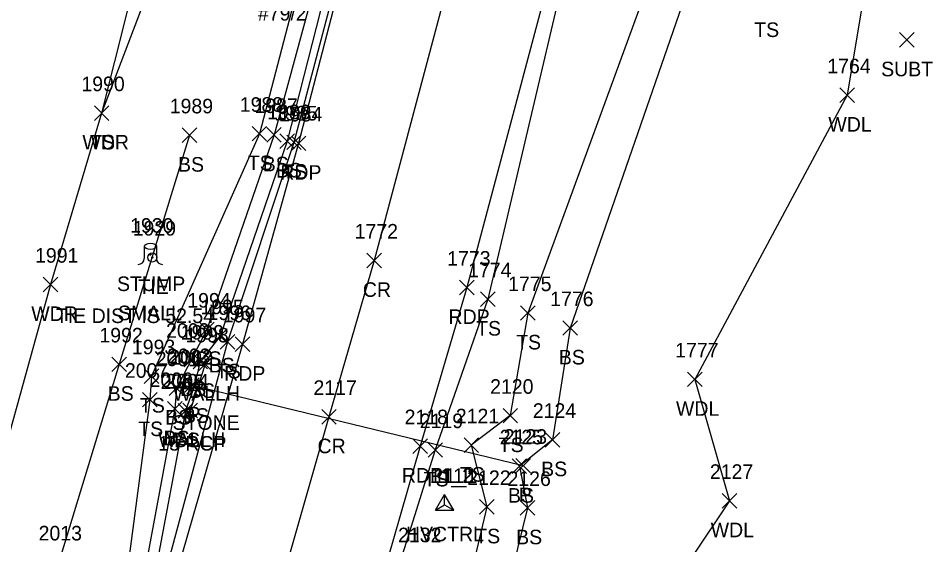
# Model space of a CAD drawing. Extents: x 1678863 to 1683592, y 407783 to 418211.
# Drawn here: x 1681072.9 to 1681198.4, y 416639 to 416711.2 of the extents above; entities that cross this region are included whole.
import ezdxf

# ---------------------------------------------------------------- set-up
doc = ezdxf.new("R2010")
doc.units = 0
for name, color, linetype in [('C_A', 7, 'Continuous'), ('C_C', 7, 'Continuous'), ('C_I', 7, 'Continuous'), ('CBP', 7, 'Continuous'), ('CPSM', 7, 'Continuous'), ('D_A', 7, 'Continuous'), ('D_C', 7, 'Continuous'), ('D_I', 7, 'Continuous'), ('D_TIC', 7, 'Continuous'), ('DCP', 7, 'Continuous'), ('DHW', 7, 'Continuous'), ('L_A', 7, 'Continuous'), ('L_C', 7, 'Continuous'), ('L_I', 7, 'Continuous'), ('L_TIC', 7, 'Continuous'), ('LAWA', 7, 'Continuous'), ('LELB', 7, 'Continuous'), ('LTS', 7, 'Continuous'), ('P_A', 7, 'Continuous'), ('P_I', 7, 'Continuous'), ('P_TIC', 7, 'Continuous'), ('PET', 7, 'Continuous'), ('PRC', 7, 'Continuous'), ('U_A', 7, 'Continuous'), ('U_C', 7, 'Continuous'), ('U_TIC', 7, 'Continuous')]:
    doc.layers.add(name, color=color, linetype=linetype)

msp = doc.modelspace()

# ---------------------------------------------------------------- linework, layer by layer
at = {"layer": 'CBP'}
for radius in [0.625, 0.0833]:
    msp.add_circle((1681091.33, 416678.38), radius, dxfattribs=at)
at = {"layer": 'CPSM'}
for p, q in [((1681130.18, 416643.72), (1681131.43, 416645.88)), ((1681130.18, 416643.72), (1681131.43, 416645.88)), ((1681130.18, 416643.72), (1681131.43, 416645.88)), ((1681130.18, 416643.72), (1681131.43, 416645.88)), ((1681130.18, 416643.72), (1681131.43, 416645.88)), ((1681132.68, 416643.72), (1681131.43, 416645.88)), ((1681131.43, 416644.44), (1681131.43, 416645.88)), ((1681132.68, 416643.72), (1681131.43, 416645.88)), ((1681131.43, 416644.44), (1681131.43, 416645.88)), ((1681132.68, 416643.72), (1681131.43, 416645.88)), ((1681131.43, 416644.44), (1681131.43, 416645.88)), ((1681132.68, 416643.72), (1681131.43, 416645.88)), ((1681131.43, 416644.44), (1681131.43, 416645.88)), ((1681132.68, 416643.72), (1681131.43, 416645.88)), ((1681131.43, 416644.44), (1681131.43, 416645.88)), ((1681130.18, 416643.72), (1681131.43, 416644.44)), ((1681130.18, 416643.72), (1681131.43, 416644.44)), ((1681130.18, 416643.72), (1681131.43, 416644.44)), ((1681130.18, 416643.72), (1681131.43, 416644.44)), ((1681130.18, 416643.72), (1681131.43, 416644.44)), ((1681131.43, 416644.44), (1681131.43, 416644.44)), ((1681131.43, 416644.44), (1681132.68, 416643.72)), ((1681131.43, 416644.44), (1681131.43, 416644.44)), ((1681131.43, 416644.44), (1681132.68, 416643.72)), ((1681131.43, 416644.44), (1681131.43, 416644.44)), ((1681131.43, 416644.44), (1681132.68, 416643.72)), ((1681131.43, 416644.44), (1681131.43, 416644.44)), ((1681131.43, 416644.44), (1681132.68, 416643.72)), ((1681131.43, 416644.44), (1681131.43, 416644.44)), ((1681131.43, 416644.44), (1681132.68, 416643.72)), ((1681130.18, 416643.72), (1681132.68, 416643.72)), ((1681130.18, 416643.72), (1681132.68, 416643.72)), ((1681130.18, 416643.72), (1681132.68, 416643.72)), ((1681130.18, 416643.72), (1681132.68, 416643.72)), ((1681130.18, 416643.72), (1681132.68, 416643.72))]:
    msp.add_line(p, q, dxfattribs=at)
at = {"layer": 'D_TIC'}
for points in [[(1681097.56, 416662.73), (1681099.56, 416664.73)], [(1681099.56, 416662.73), (1681097.56, 416664.73)], [(1681095.77, 416659.88), (1681097.77, 416661.88)], [(1681097.77, 416659.88), (1681095.77, 416661.88)], [(1681095.53, 416656.4), (1681097.53, 416658.4)], [(1681097.53, 416656.4), (1681095.53, 416658.4)], [(1681141.22, 416648.82), (1681143.22, 416650.82)], [(1681143.22, 416648.82), (1681141.22, 416650.82)]]:
    msp.add_lwpolyline(points, dxfattribs=at)
at = {"layer": 'DCP'}
msp.add_lwpolyline([(1681096.77, 416660.88), (1681142.22, 416649.82)], dxfattribs=at)
at = {"layer": 'DHW'}
msp.add_lwpolyline([(1681098.56, 416663.73), (1681096.53, 416657.4)], dxfattribs=at)
at = {"layer": 'L_TIC'}
for points in [[(1681185.67, 416699.64), (1681187.67, 416701.64)], [(1681187.67, 416699.64), (1681185.67, 416701.64)], [(1681083.37, 416697.19), (1681085.37, 416699.19)], [(1681085.37, 416697.19), (1681083.37, 416699.19)], [(1681083.37, 416697.19), (1681085.37, 416699.19)], [(1681085.37, 416697.19), (1681083.37, 416699.19)], [(1681095.41, 416694.15), (1681097.41, 416696.15)], [(1681097.41, 416694.15), (1681095.41, 416696.15)], [(1681105.01, 416694.36), (1681107.01, 416696.36)], [(1681107.01, 416694.36), (1681105.01, 416696.36)], [(1681107.02, 416694.19), (1681109.02, 416696.19)], [(1681109.02, 416694.19), (1681107.02, 416696.19)], [(1681108.84, 416693.34), (1681110.84, 416695.34)], [(1681110.84, 416693.34), (1681108.84, 416695.34)], [(1681109.76, 416693.17), (1681111.76, 416695.17)], [(1681111.76, 416693.17), (1681109.76, 416695.17)], [(1681076.36, 416673.66), (1681078.36, 416675.66)], [(1681078.36, 416673.66), (1681076.36, 416675.66)], [(1681136.34, 416671.66), (1681138.34, 416673.66)], [(1681138.34, 416671.66), (1681136.34, 416673.66)], [(1681141.83, 416669.76), (1681143.83, 416671.76)], [(1681143.83, 416669.76), (1681141.83, 416671.76)], [(1681097.81, 416667.5), (1681099.81, 416669.5)], [(1681099.81, 416667.5), (1681097.81, 416669.5)], [(1681147.66, 416667.7), (1681149.66, 416669.7)], [(1681149.66, 416667.7), (1681147.66, 416669.7)], [(1681099.61, 416666.6), (1681101.61, 416668.6)], [(1681101.61, 416666.6), (1681099.61, 416668.6)], [(1681100.65, 416665.79), (1681102.65, 416667.79)], [(1681102.65, 416665.79), (1681100.65, 416667.79)], [(1681085.76, 416662.72), (1681087.76, 416664.72)], [(1681087.76, 416662.72), (1681085.76, 416664.72)], [(1681095.71, 416663.36), (1681097.71, 416665.36)], [(1681097.71, 416663.36), (1681095.71, 416665.36)], [(1681096.91, 416663.11), (1681098.91, 416665.11)], [(1681098.91, 416663.11), (1681096.91, 416665.11)], [(1681090.21, 416661.1), (1681092.21, 416663.1)], [(1681092.21, 416661.1), (1681090.21, 416663.1)], [(1681164.75, 416660.66), (1681166.75, 416662.66)], [(1681166.75, 416660.66), (1681164.75, 416662.66)], [(1681093.64, 416659.46), (1681095.64, 416661.46)], [(1681095.64, 416659.46), (1681093.64, 416661.46)], [(1681096.08, 416659.69), (1681098.08, 416661.69)], [(1681098.08, 416659.69), (1681096.08, 416661.69)], [(1681089.98, 416657.87), (1681091.98, 416659.87)], [(1681091.98, 416657.87), (1681089.98, 416659.87)], [(1681093.42, 416656.6), (1681095.42, 416658.6)], [(1681095.42, 416656.6), (1681093.42, 416658.6)], [(1681094.87, 416656.34), (1681096.87, 416658.34)], [(1681096.87, 416656.34), (1681094.87, 416658.34)], [(1681139.44, 416655.68), (1681141.44, 416657.68)], [(1681141.44, 416655.68), (1681139.44, 416657.68)], [(1681145.23, 416652.37), (1681147.23, 416654.37)], [(1681147.23, 416652.37), (1681145.23, 416654.37)], [(1681134.09, 416651.62), (1681136.09, 416653.62)], [(1681136.09, 416651.62), (1681134.09, 416653.62)], [(1681129.15, 416650.97), (1681131.15, 416652.97)], [(1681131.15, 416650.97), (1681129.15, 416652.97)], [(1681140.68, 416648.74), (1681142.68, 416650.74)], [(1681142.68, 416648.74), (1681140.68, 416650.74)], [(1681169.52, 416644), (1681171.52, 416646)], [(1681171.52, 416644), (1681169.52, 416646)], [(1681136.22, 416643.16), (1681138.22, 416645.16)], [(1681138.22, 416643.16), (1681136.22, 416645.16)], [(1681141.8, 416643.03), (1681143.8, 416645.03)], [(1681143.8, 416643.03), (1681141.8, 416645.03)]]:
    msp.add_lwpolyline(points, dxfattribs=at)
at = {"layer": 'LAWA'}
for points in [[(1681123.87, 416850.36), (1681112.64, 416799.22), (1681096.75, 416747.49), (1681084.37, 416698.19), (1681077.36, 416674.66), (1681068.03, 416641.07), (1681060.5, 416598.12), (1681043.04, 416553.97), (1681032.51, 416518.11), (1681015.3, 416470.5), (1680994.93, 416429.19), (1680981.71, 416387.43), (1680969.09, 416365.63), (1680956.12, 416364.06)], [(1681197.88, 416804.7), (1681183.57, 416753.88), (1681190.27, 416722.43), (1681186.67, 416700.64), (1681165.75, 416661.66), (1681170.52, 416645), (1681144.5, 416606.08), (1681123.59, 416556.3), (1681122.46, 416512.19), (1681113.73, 416485.31), (1681126.06, 416479.17)]]:
    msp.add_lwpolyline(points, dxfattribs=at)
at = {"layer": 'LELB'}
for points in [[(1681156.02, 416991.73), (1681158.77, 416971.49), (1681161.75, 416953.98), (1681162.32, 416941.7), (1681158.74, 416923.13), (1681154.13, 416896.13), (1681147.11, 416869.12), (1681139.06, 416835.21), (1681130.14, 416794.31), (1681117.24, 416738.31), (1681106.01, 416695.36), (1681091.21, 416662.1), (1681090.98, 416658.87), (1681087.69, 416633.91), (1681075.38, 416588.29), (1681061.37, 416548.02), (1681048.8, 416510.6), (1681032.11, 416466.02), (1681014.69, 416421.51), (1680996.26, 416391.39), (1680989.28, 416368.73)], [(1681149.59, 416868.75), (1681142.29, 416833.77), (1681132.86, 416793.93), (1681119.42, 416737.18), (1681108.02, 416695.19), (1681098.81, 416668.5), (1681096.71, 416664.36), (1681094.64, 416660.46), (1681094.42, 416657.6), (1681089.82, 416632.97), (1681078.07, 416587.72), (1681064.01, 416547.9), (1681051.02, 416509.29), (1681033.52, 416465.65), (1681016.06, 416420.72), (1681000.74, 416389.34), (1680998.23, 416385.31), (1680994.64, 416376.69), (1680989.07, 416359.69), (1680992.46, 416359.07)], [(1681150.8, 416868.4), (1681143.7, 416833.38), (1681134.26, 416793.51), (1681120.67, 416736.84), (1681109.84, 416694.34), (1681100.61, 416667.6), (1681097.91, 416664.11), (1681097.08, 416660.69), (1681095.87, 416657.34), (1681091.25, 416632.74), (1681078.98, 416587.43), (1681065.33, 416547.21), (1681052.09, 416508.6), (1681034.7, 416465.08), (1681017.14, 416420.01), (1681002.48, 416388.48), (1680999.77, 416381.75), (1680997.06, 416375.63), (1680992.46, 416359.07)], [(1681151.67, 416868.54), (1681144.5, 416832.96), (1681135.35, 416792.9), (1681121.88, 416736.5), (1681110.76, 416694.17), (1681101.65, 416666.79), (1681092.29, 416632.17), (1681079.85, 416586.59), (1681065.82, 416547), (1681053.32, 416508.48), (1681036.07, 416464.79), (1681019.24, 416419.35), (1681003.42, 416376.29), (1680994.23, 416357.71)], [(1681183.55, 416833.63), (1681182.26, 416826.66), (1681180.25, 416810.78), (1681169.29, 416761.59), (1681161.1, 416720.62), (1681142.83, 416670.76), (1681140.44, 416656.68), (1681135.09, 416652.62), (1681137.22, 416644.16), (1681128.95, 416609.13), (1681110.82, 416560.56), (1681097.95, 416523.26), (1681082.61, 416474.04), (1681065.03, 416423.77), (1681042.03, 416376.09), (1681025.29, 416329.55), (1681005.26, 416289.72), (1680988.66, 416250.32), (1680971.75, 416212.59), (1680955.51, 416173.95), (1680940.89, 416151.62), (1680938.9, 416140.82), (1680934.47, 416141.15), (1680931.74, 416141.56)], [(1681176.14, 416832.62), (1681170.47, 416807.9), (1681160.43, 416764.66), (1681148.59, 416720.54), (1681137.34, 416672.66), (1681130.15, 416651.97), (1681117.39, 416611.26), (1681103.18, 416565.19), (1681090.71, 416525.17), (1681074.97, 416476.31), (1681056.64, 416426.82), (1681038.03, 416377.84), (1681018.75, 416331.61)], [(1681110.86, 416775.84), (1681101.82, 416744), (1681084.37, 416698.19)], [(1681165.97, 416718.74), (1681148.66, 416668.7), (1681146.23, 416653.37), (1681141.68, 416649.74), (1681142.8, 416644.03), (1681133.74, 416607.2)], [(1681096.41, 416695.15), (1681086.76, 416663.72), (1681078.49, 416636.56)]]:
    msp.add_lwpolyline(points, dxfattribs=at)
at = {"layer": 'LTS'}
for p, q in [((1681090.22, 416679.91), (1681090.22, 416678.25)), ((1681091.89, 416679.75), (1681091.89, 416679.91)), ((1681091.89, 416679.91), (1681091.89, 416678.25)), ((1681091.06, 416678.77), (1681091.06, 416678.77)), ((1681091.06, 416678.77), (1681091.06, 416678.77)), ((1681091.06, 416678.75), (1681091.06, 416678.75))]:
    msp.add_line(p, q, dxfattribs=at)
msp.add_circle((1681091.06, 416678.77), 0.0833, dxfattribs=at)
for centre, start, end in [((1681089.39, 416678.25), 270, 360), ((1681092.72, 416678.25), 180, 270)]:
    msp.add_arc(centre, 0.833, start, end, dxfattribs=at)
msp.add_ellipse((1681091.06, 416679.91), major_axis=(-0.833, 0), ratio=0.5, dxfattribs=at)
at = {"layer": 'P_TIC'}
for points in [[(1681110.4, 416693.04), (1681112.4, 416695.04)], [(1681112.4, 416693.04), (1681110.4, 416695.04)], [(1681120.77, 416676.97), (1681122.77, 416678.97)], [(1681122.77, 416676.97), (1681120.77, 416678.97)], [(1681133.47, 416673.25), (1681135.47, 416675.25)], [(1681135.47, 416673.25), (1681133.47, 416675.25)], [(1681102.69, 416665.47), (1681104.69, 416667.47)], [(1681104.69, 416665.47), (1681102.69, 416667.47)], [(1681114.56, 416655.52), (1681116.56, 416657.52)], [(1681116.56, 416655.52), (1681114.56, 416657.52)], [(1681127.07, 416651.5), (1681129.07, 416653.5)], [(1681129.07, 416651.5), (1681127.07, 416653.5)]]:
    msp.add_lwpolyline(points, dxfattribs=at)
at = {"layer": 'PET'}
for points in [[(1681153.18, 416868.37), (1681145.34, 416832.84), (1681136.15, 416792.61), (1681122.35, 416736.31), (1681111.4, 416694.04), (1681103.69, 416666.47), (1681093.64, 416631.55), (1681079.85, 416586.59), (1681067.41, 416546.57), (1681053.93, 416508), (1681038.48, 416463.96), (1681021.16, 416418.05), (1681004.81, 416375.74), (1680996.01, 416353.71), (1680982.81, 416321.51)], [(1681179.13, 416866.45), (1681171.86, 416831.02), (1681167.77, 416808.05), (1681157.66, 416765.3), (1681146.92, 416720.99), (1681134.47, 416674.25), (1681128.07, 416652.5), (1681116.34, 416611.65), (1681102.21, 416565.8), (1681089.4, 416525.72), (1681072.85, 416477.14), (1681054.83, 416427.43), (1681035.74, 416378.53), (1681017.06, 416332.68)]]:
    msp.add_lwpolyline(points, dxfattribs=at)
at = {"layer": 'PRC'}
msp.add_lwpolyline([(1681167.36, 416870.15), (1681159.37, 416832.34), (1681154.72, 416812.12), (1681150.38, 416792.5), (1681145.13, 416769.7), (1681134.02, 416724.02), (1681121.77, 416677.97), (1681115.56, 416656.52), (1681103.82, 416615.54), (1681089.85, 416570.67), (1681076.6, 416529.35), (1681060.09, 416481.99), (1681042.51, 416432.25), (1681023.42, 416383.55), (1681004.96, 416337.97)], dxfattribs=at)
at = {"layer": 'U_TIC'}
for points in [[(1681193.83, 416707.23), (1681195.83, 416709.23)], [(1681195.83, 416707.23), (1681193.83, 416709.23)]]:
    msp.add_lwpolyline(points, dxfattribs=at)

# ---------------------------------------------------------------- texts
at = {"layer": 'C_A'}
for s, p in [('TIE', (1681089.41, 416673.38)), ('HVCTRL', (1681126.12, 416639.44)), ('HVCTRL', (1681126.12, 416639.44)), ('HVCTRL', (1681126.12, 416639.44)), ('HVCTRL', (1681126.12, 416639.44)), ('HVCTRL', (1681126.12, 416639.44))]:
    msp.add_text(s, height=2, dxfattribs=at).set_placement(p)
at = {"layer": 'C_C'}
msp.add_text('TIE DIST IS 52.54', height=2, dxfattribs=at).set_placement((1681078.09, 416669.38))
at = {"layer": 'C_I'}
for s, p in [('1929', (1681088.63, 416681.38)), ('11_2', (1681129.38, 416647.44)), ('11_1', (1681129.95, 416647.44)), ('11', (1681131.1, 416647.44)), ('11', (1681131.1, 416647.44)), ('11', (1681131.1, 416647.44))]:
    msp.add_text(s, height=2, dxfattribs=at).set_placement(p)
at = {"layer": 'D_A'}
for s, p in [('WALLH', (1681094.15, 416658.73)), ('P', (1681096.14, 416655.88)), ('WALLH', (1681092.12, 416652.4)), ('P', (1681141.6, 416644.82))]:
    msp.add_text(s, height=2, dxfattribs=at).set_placement(p)
at = {"layer": 'D_C'}
for s, p in [('STONE', (1681094.1, 416654.73)), ('15 RCP', (1681092.13, 416651.88))]:
    msp.add_text(s, height=2, dxfattribs=at).set_placement(p)
at = {"layer": 'D_I'}
for s, p in [('1998', (1681095.86, 416666.73)), ('2003', (1681093.35, 416663.88)), ('2004', (1681093.12, 416660.4)), ('2123', (1681139.53, 416652.82))]:
    msp.add_text(s, height=2, dxfattribs=at).set_placement(p)
at = {"layer": 'L_A'}
for s, p in [('TS', (1681173.91, 416708.62)), ('WDL', (1681184.08, 416695.64)), ('WDR', (1681081.73, 416693.19)), ('TS', (1681082.78, 416693.19)), ('BS', (1681094.85, 416690.15)), ('TS', (1681104.42, 416690.36)), ('BS', (1681106.47, 416690.19)), ('BS', (1681108.28, 416689.34)), ('TS', (1681109.17, 416689.17)), ('STUMP', (1681086.48, 416673.77)), ('WDR', (1681074.72, 416669.66)), ('TS', (1681135.75, 416667.66)), ('TS', (1681141.24, 416665.76)), ('BS', (1681147.1, 416663.7)), ('BS', (1681097.25, 416663.5)), ('BS', (1681099.05, 416662.6)), ('TS', (1681100.05, 416661.79)), ('BS', (1681085.2, 416658.72)), ('BS', (1681095.15, 416659.36)), ('BS', (1681096.35, 416659.11)), ('TS', (1681089.62, 416657.1)), ('WDL', (1681163.17, 416656.66)), ('BS', (1681093.09, 416655.46)), ('BS', (1681095.52, 416655.69)), ('TS', (1681089.39, 416653.87)), ('BS', (1681092.86, 416652.6)), ('BS', (1681094.31, 416652.34)), ('TS', (1681138.85, 416651.68)), ('TS', (1681133.5, 416647.62)), ('BS', (1681144.67, 416648.37)), ('TS', (1681128.56, 416646.97)), ('BS', (1681140.12, 416644.74)), ('WDL', (1681167.93, 416640)), ('TS', (1681135.63, 416639.16)), ('BS', (1681141.24, 416639.03))]:
    msp.add_text(s, height=2, dxfattribs=at).set_placement(p)
at = {"layer": 'L_C'}
msp.add_text('SMALL', height=2, dxfattribs=at).set_placement((1681086.6, 416669.77))
at = {"layer": 'L_I'}
for s, p in [('1764', (1681183.93, 416703.64)), ('1990', (1681081.59, 416701.19)), ('1990', (1681081.59, 416701.19)), ('1989', (1681093.71, 416698.15)), ('1988', (1681103.32, 416698.36)), ('1987', (1681105.33, 416698.19)), ('1986', (1681107.09, 416697.34)), ('1985', (1681108.07, 416697.17)), ('1930', (1681088.27, 416681.77)), ('1991', (1681075.23, 416677.66)), ('1774', (1681134.65, 416675.66)), ('1775', (1681140.14, 416673.76)), ('1994', (1681096.12, 416671.5)), ('1776', (1681145.91, 416671.7)), ('1995', (1681097.92, 416670.6)), ('1996', (1681098.9, 416669.79)), ('1992', (1681084.06, 416666.72)), ('2000', (1681093.21, 416667.36)), ('1999', (1681095.21, 416667.11)), ('1993', (1681088.52, 416665.1)), ('2002', (1681093.66, 416663.69)), ('1777', (1681163.06, 416664.66)), ('2001', (1681091.79, 416663.46)), ('2007', (1681087.56, 416661.87)), ('2006', (1681090.95, 416660.6)), ('2005', (1681092.46, 416660.34)), ('2120', (1681137.67, 416659.68)), ('2124', (1681143.53, 416656.37)), ('2119', (1681128.02, 416654.97)), ('2121', (1681132.96, 416655.62)), ('2125', (1681138.98, 416652.74)), ('2127', (1681167.82, 416648)), ('2122', (1681134.53, 416647.16)), ('2126', (1681140.05, 416647.03)), ('2013', (1681075.72, 416639.56)), ('2013', (1681075.72, 416639.56)), ('2132', (1681125.04, 416639.31))]:
    msp.add_text(s, height=2, dxfattribs=at).set_placement(p)
at = {"layer": 'P_A'}
for s, p in [('RDP', (1681108.88, 416689.04)), ('CR', (1681120.21, 416672.97)), ('RDP', (1681131.96, 416669.25)), ('RDP', (1681101.18, 416661.47)), ('CR', (1681113.99, 416651.52)), ('RDP', (1681125.56, 416647.5))]:
    msp.add_text(s, height=2, dxfattribs=at).set_placement(p)
at = {"layer": 'P_I'}
for s, p in [('1984', (1681108.7, 416697.04)), ('1772', (1681119.08, 416680.97)), ('1773', (1681131.78, 416677.25)), ('1997', (1681101, 416669.47)), ('2117', (1681113.43, 416659.52)), ('2118', (1681125.94, 416655.5))]:
    msp.add_text(s, height=2, dxfattribs=at).set_placement(p)
at = {"layer": 'U_A'}
msp.add_text('SUBT', height=2, dxfattribs=at).set_placement((1681191.32, 416703.23))
at = {"layer": 'U_C'}
msp.add_text('#79/2', height=2, dxfattribs=at).set_placement((1681105.81, 416710.87))

doc.saveas('drawing.dxf')
